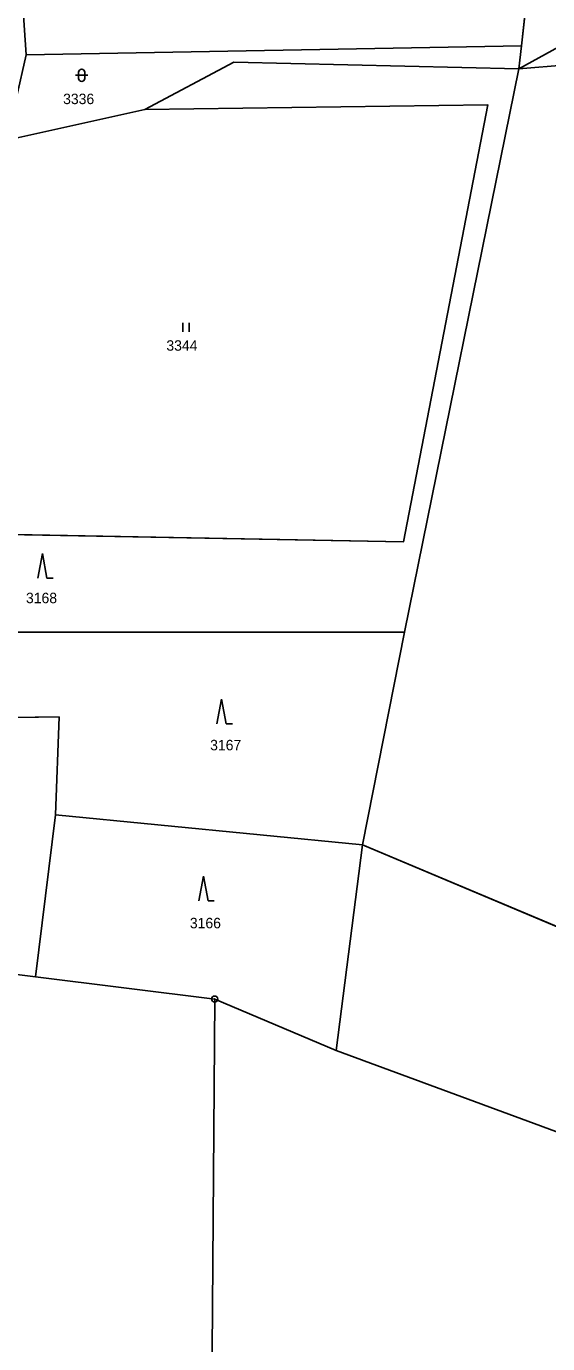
# Model space of a CAD drawing. Extents: x -689422 to -685210, y -987725 to -982160.
# Drawn here: x -688344.6 to -688259.8, y -984748 to -984533.7 of the extents above; entities that cross this region are included whole.
import ezdxf

# ---------------------------------------------------------------- set-up
doc = ezdxf.new("R2010")
doc.units = 0
for name, color, linetype in [('KN_Hranice_parcel', 7, 'Continuous'), ('KN_Parcelni cisla', 7, 'Continuous'), ('KN_Polygon parcely', 7, 'Continuous'), ('KN_POZEMKY_LESNI POZEMEK', 7, 'Continuous'), ('KN_POZEMKY_ORNA PUDA', 7, 'Continuous'), ('KN_POZEMKY_OSTATNI PLOCHA', 7, 'Continuous'), ('KN_POZEMKY_TTP', 7, 'Continuous'), ('KN_VYUZITI_17_ostatni plocha_ostatni komunikace', 7, 'Continuous'), ('KN_VYUZITI_27_ostatni plocha_neplodna puda', 7, 'Continuous'), ('KN_Značky bodu BP', 7, 'Continuous'), ('KN_Značky kultur', 7, 'Continuous')]:
    doc.layers.add(name, color=color, linetype=linetype)

msp = doc.modelspace()

# ---------------------------------------------------------------- linework, layer by layer
at = {"layer": 'KN_Hranice_parcel'}
for p, q in [((-688262.67, -984524.58), (-688264.04, -984536.89)), ((-688264.04, -984536.89), (-688344.6, -984538.37)), ((-688256.86, -984536.46), (-688264.46, -984540.61)), ((-688264.04, -984536.89), (-688264.46, -984540.61)), ((-688283.04, -984632.26), (-688264.46, -984540.61)), ((-688347.76, -984552.23), (-688325.28, -984547.24)), ((-688283.04, -984632.26), (-688375.35, -984632.24)), ((-688289.9, -984666.83), (-688283.04, -984632.26)), ((-688339.83, -984661.97), (-688343.07, -984688.32)), ((-688289.9, -984666.83), (-688339.83, -984661.97)), ((-688294.19, -984700.33), (-688289.9, -984666.83)), ((-688289.9, -984666.83), (-688208.76, -984701.04)), ((-688347.01, -984687.83), (-688343.07, -984688.32)), ((-688343.07, -984688.32), (-688313.92, -984691.95)), ((-688294.19, -984700.33), (-688313.92, -984691.95))]:
    msp.add_line(p, q, dxfattribs=at)
for points in [[(-688264.46, -984540.61), (-688310.8, -984539.52), (-688325.28, -984547.24)], [(-688264.46, -984540.61), (-688256.61, -984539.96), (-688224.29, -984549.22), (-688191.02, -984564.67), (-688151.8, -984591.31)], [(-688325.28, -984547.24), (-688269.48, -984546.51), (-688283.23, -984617.59), (-688380.15, -984615.76), (-688347.76, -984552.23)], [(-688374.25, -984646.51), (-688339.25, -984646.06), (-688339.83, -984661.97)], [(-688313.92, -984691.95), (-688314.36, -984749.14), (-688315.14, -984804.5), (-688317.5, -984804.8), (-688317.25, -984879.1), (-688312.89, -984924.62)], [(-688249.21, -984716.85), (-688256.4, -984714.25), (-688294.19, -984700.33)]]:
    msp.add_lwpolyline(points, dxfattribs=at)
at = {"layer": 'KN_Polygon parcely'}
for points in [[(-688262.45, -984519.69), (-688262.67, -984524.58), (-688264.04, -984536.89), (-688264.46, -984540.61), (-688256.86, -984536.46), (-688208.02, -984534.57), (-688182.5, -984548.76), (-688161.28, -984558.14), (-688149.12, -984580.08), (-688146.87, -984563.2), (-688146.24, -984558.47), (-688141.83, -984548.28), (-688152.3, -984548.52), (-688154.14, -984540.25), (-688156.04, -984531.7), (-688158.79, -984530.17), (-688183.62, -984516.42), (-688200.46, -984513.91)], [(-688282.78, -984521.59), (-688286.16, -984521.96), (-688345.32, -984527.81), (-688344.6, -984538.37), (-688264.04, -984536.89), (-688262.67, -984524.58)], [(-688344.6, -984538.37), (-688347.76, -984552.23), (-688325.28, -984547.24), (-688310.8, -984539.52), (-688264.46, -984540.61), (-688264.04, -984536.89)], [(-688264.46, -984540.61), (-688310.8, -984539.52), (-688325.28, -984547.24), (-688269.48, -984546.51), (-688283.23, -984617.59), (-688380.15, -984615.76), (-688347.76, -984552.23), (-688365.33, -984573.19), (-688377.06, -984597.71), (-688391.91, -984616.11), (-688402.01, -984634.28), (-688375.35, -984632.24), (-688283.04, -984632.26)], [(-688289.9, -984666.83), (-688208.76, -984701.04), (-688190.66, -984669.91), (-688168.34, -984618.66), (-688156.32, -984598.99), (-688151.8, -984591.31), (-688191.02, -984564.67), (-688224.29, -984549.22), (-688256.61, -984539.96), (-688264.46, -984540.61), (-688283.04, -984632.26)], [(-688347.76, -984552.23), (-688380.15, -984615.76), (-688283.23, -984617.59), (-688269.48, -984546.51), (-688325.28, -984547.24)], [(-688283.04, -984632.26), (-688375.35, -984632.24), (-688374.25, -984646.51), (-688339.25, -984646.06), (-688339.83, -984661.97), (-688289.9, -984666.83)], [(-688373.26, -984693.97), (-688358.53, -984688.95), (-688347.01, -984687.83), (-688343.07, -984688.32), (-688339.83, -984661.97), (-688339.25, -984646.06), (-688374.25, -984646.51), (-688403.58, -984654.59), (-688386.37, -984701.91)], [(-688289.9, -984666.83), (-688339.83, -984661.97), (-688343.07, -984688.32), (-688313.92, -984691.95), (-688294.19, -984700.33)], [(-688249.21, -984716.85), (-688237.29, -984721.16), (-688222.68, -984730.24), (-688219.85, -984725.01), (-688208.76, -984701.04), (-688289.9, -984666.83), (-688294.19, -984700.33), (-688256.4, -984714.25)], [(-688430.5, -984736.06), (-688458.41, -984747.35), (-688463.05, -984749.22), (-688460.11, -984784.83), (-688430.45, -984936.4), (-688312.89, -984924.62), (-688317.25, -984879.1), (-688317.5, -984804.8), (-688315.14, -984804.5), (-688314.36, -984749.14), (-688313.92, -984691.95), (-688343.07, -984688.32), (-688347.01, -984687.83), (-688358.53, -984688.95), (-688373.26, -984693.97), (-688386.37, -984701.91), (-688390.36, -984704.33), (-688410.52, -984717.05)], [(-688249.21, -984716.85), (-688256.4, -984714.25), (-688294.19, -984700.33), (-688313.92, -984691.95), (-688314.36, -984749.14), (-688315.14, -984804.5), (-688317.5, -984804.8), (-688317.25, -984879.1), (-688312.89, -984924.62), (-688291.84, -984923.63), (-688253.89, -984919.08), (-688255.52, -984871.05), (-688254.08, -984789.81)]]:
    msp.add_lwpolyline(points, close=True, dxfattribs=at)
msp.add_lwpolyline([(-688011.98, -984748.67), (-688058.36, -984704.57), (-688067.39, -984658.06), (-688068.44, -984657.18), (-688150.23, -984588.46), (-688188.27, -984563.71), (-688222.59, -984547.58), (-688256.86, -984536.46), (-688264.46, -984540.61), (-688256.61, -984539.96), (-688224.29, -984549.22), (-688191.02, -984564.67), (-688151.8, -984591.31), (-688069.67, -984660.7), (-688060.44, -984707.65), (-688014.35, -984750.56)], dxfattribs=at)
at = {"layer": 'KN_POZEMKY_LESNI POZEMEK'}
for p, q in [((-688325.28, -984547.24), (-688310.8, -984539.52)), ((-688310.8, -984539.52), (-688264.46, -984540.61)), ((-688264.46, -984540.61), (-688283.04, -984632.26)), ((-688269.48, -984546.51), (-688325.28, -984547.24)), ((-688283.23, -984617.59), (-688269.48, -984546.51)), ((-688380.15, -984615.76), (-688283.23, -984617.59)), ((-688375.35, -984632.24), (-688283.04, -984632.26)), ((-688283.04, -984632.26), (-688375.35, -984632.24)), ((-688283.04, -984632.26), (-688289.9, -984666.83)), ((-688374.25, -984646.51), (-688339.25, -984646.06)), ((-688339.25, -984646.06), (-688374.25, -984646.51)), ((-688339.25, -984646.06), (-688339.83, -984661.97)), ((-688339.83, -984661.97), (-688339.25, -984646.06)), ((-688339.83, -984661.97), (-688343.07, -984688.32)), ((-688343.07, -984688.32), (-688339.83, -984661.97)), ((-688289.9, -984666.83), (-688339.83, -984661.97)), ((-688339.83, -984661.97), (-688289.9, -984666.83)), ((-688289.9, -984666.83), (-688294.19, -984700.33)), ((-688343.07, -984688.32), (-688347.01, -984687.83)), ((-688313.92, -984691.95), (-688343.07, -984688.32)), ((-688294.19, -984700.33), (-688313.92, -984691.95))]:
    msp.add_line(p, q, dxfattribs=at)
at = {"layer": 'KN_POZEMKY_ORNA PUDA'}
for p, q in [((-688347.01, -984687.83), (-688343.07, -984688.32)), ((-688343.07, -984688.32), (-688313.92, -984691.95)), ((-688314.36, -984749.14), (-688313.92, -984691.95)), ((-688313.92, -984691.95), (-688314.36, -984749.14)), ((-688313.92, -984691.95), (-688294.19, -984700.33)), ((-688294.19, -984700.33), (-688256.4, -984714.25))]:
    msp.add_line(p, q, dxfattribs=at)
at = {"layer": 'KN_POZEMKY_OSTATNI PLOCHA'}
for p, q in [((-688262.67, -984524.58), (-688264.04, -984536.89)), ((-688264.04, -984536.89), (-688262.67, -984524.58)), ((-688264.04, -984536.89), (-688344.6, -984538.37)), ((-688344.6, -984538.37), (-688264.04, -984536.89)), ((-688264.46, -984540.61), (-688256.86, -984536.46)), ((-688256.86, -984536.46), (-688264.46, -984540.61)), ((-688264.46, -984540.61), (-688264.04, -984536.89)), ((-688264.04, -984536.89), (-688264.46, -984540.61)), ((-688310.8, -984539.52), (-688325.28, -984547.24)), ((-688264.46, -984540.61), (-688310.8, -984539.52)), ((-688256.61, -984539.96), (-688264.46, -984540.61)), ((-688325.28, -984547.24), (-688347.76, -984552.23))]:
    msp.add_line(p, q, dxfattribs=at)
at = {"layer": 'KN_POZEMKY_TTP'}
for p, q in [((-688283.04, -984632.26), (-688264.46, -984540.61)), ((-688264.46, -984540.61), (-688256.61, -984539.96)), ((-688325.28, -984547.24), (-688269.48, -984546.51)), ((-688269.48, -984546.51), (-688283.23, -984617.59)), ((-688347.76, -984552.23), (-688325.28, -984547.24)), ((-688283.23, -984617.59), (-688380.15, -984615.76)), ((-688289.9, -984666.83), (-688283.04, -984632.26)), ((-688294.19, -984700.33), (-688289.9, -984666.83)), ((-688289.9, -984666.83), (-688208.76, -984701.04)), ((-688208.76, -984701.04), (-688289.9, -984666.83)), ((-688256.4, -984714.25), (-688294.19, -984700.33))]:
    msp.add_line(p, q, dxfattribs=at)
at = {"layer": 'KN_VYUZITI_17_ostatni plocha_ostatni komunikace'}
for p, q in [((-688264.46, -984540.61), (-688256.86, -984536.46)), ((-688256.61, -984539.96), (-688264.46, -984540.61))]:
    msp.add_line(p, q, dxfattribs=at)
at = {"layer": 'KN_VYUZITI_27_ostatni plocha_neplodna puda'}
for p, q in [((-688262.67, -984524.58), (-688264.04, -984536.89)), ((-688264.04, -984536.89), (-688262.67, -984524.58)), ((-688264.04, -984536.89), (-688344.6, -984538.37)), ((-688344.6, -984538.37), (-688264.04, -984536.89)), ((-688256.86, -984536.46), (-688264.46, -984540.61)), ((-688264.46, -984540.61), (-688264.04, -984536.89)), ((-688264.04, -984536.89), (-688264.46, -984540.61)), ((-688310.8, -984539.52), (-688325.28, -984547.24)), ((-688264.46, -984540.61), (-688310.8, -984539.52)), ((-688325.28, -984547.24), (-688347.76, -984552.23))]:
    msp.add_line(p, q, dxfattribs=at)
at = {"layer": 'KN_Značky bodu BP'}
for radius in [0.5, 0.0303]:
    msp.add_circle((-688313.92, -984691.95), radius, dxfattribs=at)
at = {"layer": 'KN_Značky kultur'}
for p, q in [((-688336.57, -984541.68), (-688334.57, -984541.68)), ((-688336.07, -984541.18), (-688336.07, -984542.18)), ((-688335.07, -984542.18), (-688335.07, -984541.18)), ((-688319.09, -984583.42), (-688319.09, -984581.92)), ((-688318.09, -984583.42), (-688318.09, -984581.92)), ((-688341.97, -984619.48), (-688342.72, -984623.48)), ((-688341.22, -984623.48), (-688341.97, -984619.48)), ((-688341.22, -984623.48), (-688340.22, -984623.48)), ((-688312.81, -984643.17), (-688313.56, -984647.17)), ((-688312.06, -984647.17), (-688312.81, -984643.17)), ((-688312.06, -984647.17), (-688311.06, -984647.17)), ((-688315.74, -984671.96), (-688316.49, -984675.96)), ((-688314.99, -984675.96), (-688315.74, -984671.96)), ((-688314.99, -984675.96), (-688313.99, -984675.96))]:
    msp.add_line(p, q, dxfattribs=at)
for centre, start, end in [((-688335.57, -984541.18), 0, 180), ((-688335.57, -984542.18), 180, 359.9879)]:
    msp.add_arc(centre, 0.5, start, end, dxfattribs=at)

# ---------------------------------------------------------------- texts
at = {"layer": 'KN_Parcelni cisla'}
for s, p in [('3336', (-688338.59, -984546.37)), ('3344', (-688321.79, -984586.48)), ('3168', (-688344.63, -984627.55)), ('3167', (-688314.67, -984651.48)), ('3166', (-688317.97, -984680.43))]:
    msp.add_text(s, height=1.7, dxfattribs=at).set_placement(p)

doc.saveas('drawing.dxf')
